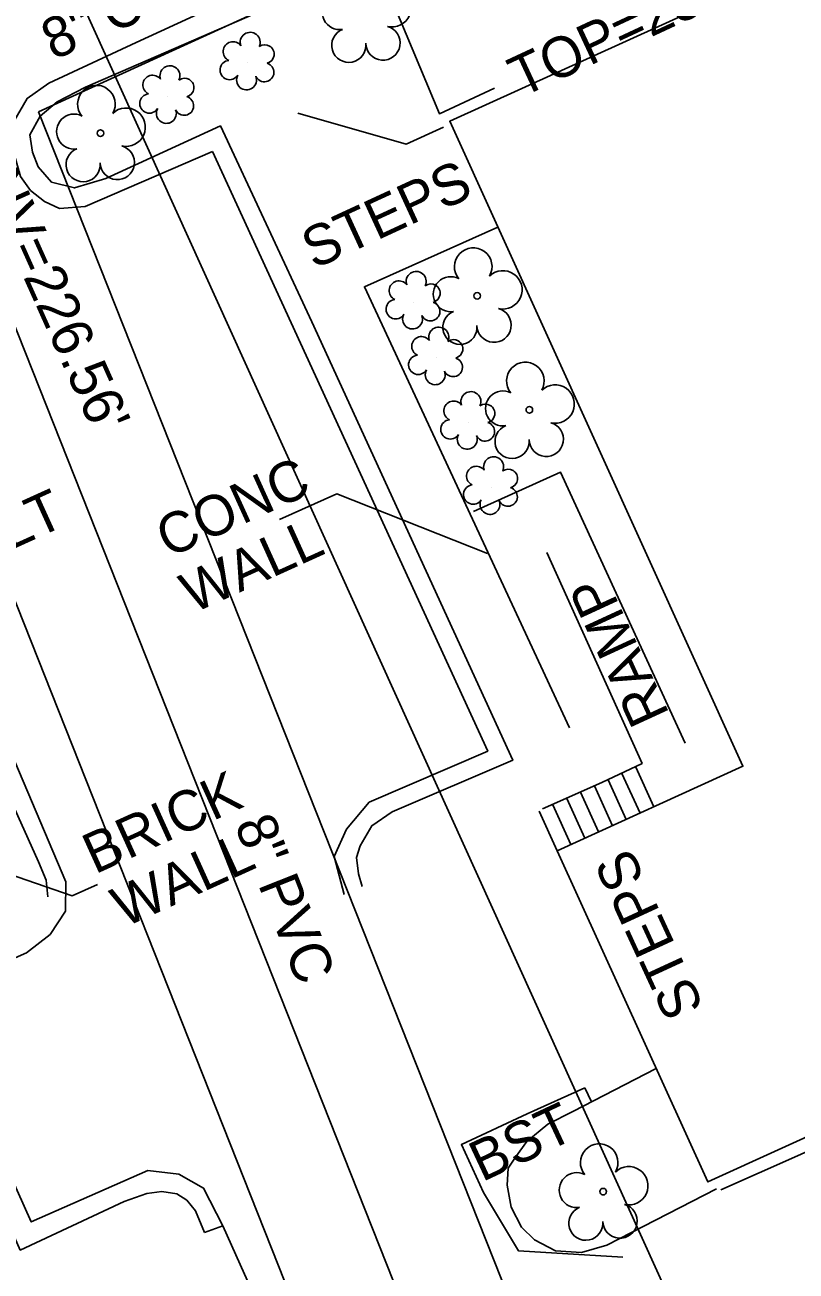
# Model space of a CAD drawing. Extents: x 2100323 to 2109811, y 740376 to 749755.
# Drawn here: x 2108321 to 2108397.3, y 745983.7 to 746107 of the extents above; entities that cross this region are included whole.
import ezdxf

# ---------------------------------------------------------------- set-up
doc = ezdxf.new("R2010")
doc.units = 0
for name, color, linetype in [('Exist Building', 7, 'Continuous'), ('Exist Building Leader', 7, 'Continuous'), ('Exist Building Text', 7, 'Continuous'), ('Exist Property Line', 7, 'Continuous'), ('Exist Right of Way Easement Line', 7, 'Continuous'), ('Exist Roads Curbs', 7, 'Continuous'), ('Exist Roads EOP Other', 7, 'Continuous'), ('Exist Roads EOP Other Text', 7, 'Continuous'), ('Exist Structure Minor Catch Basin Top Elevation', 7, 'Continuous'), ('Exist Utilities Power Pole Text', 7, 'Continuous'), ('Exist Utilities Sanitary Sewer UG Line', 7, 'Continuous'), ('Exist Utilities Sanitary Sewer UG Line Invert Elevation', 7, 'Continuous'), ('Exist Utilities Sanitary Sewer UG Line Text', 7, 'Continuous'), ('Exist Vegetation Shrub CELL', 7, 'Continuous'), ('Exist Vegetation Tree CELL', 7, 'Continuous')]:
    doc.layers.add(name, color=color, linetype=linetype)

msp = doc.modelspace()

# ---------------------------------------------------------------- linework, layer by layer
at = {"layer": 'Exist Building'}
for p, q in [((2108383.18, 746029.66), (2108381.4, 746033.59)), ((2108380.45, 746028.42), (2108378.67, 746032.35)), ((2108381.82, 746029.04), (2108380.03, 746032.97)), ((2108377.72, 746027.18), (2108375.93, 746031.11)), ((2108379.09, 746027.8), (2108377.3, 746031.73)), ((2108374.99, 746025.94), (2108373.2, 746029.86)), ((2108376.35, 746026.56), (2108374.57, 746030.49)), ((2108373.62, 746025.32), (2108371.84, 746029.24))]:
    msp.add_line(p, q, dxfattribs=at)
msp.add_lwpolyline([(2108703.48, 746050.11), (2108476.84, 745947.07), (2108444.56, 746018.06), (2108388.51, 745992.57), (2108373.62, 746025.32), (2108392, 746033.67), (2108363, 746097.48), (2108401.46, 746114.97), (2108395.79, 746127.44), (2108427.57, 746141.89), (2108427.08, 746142.96), (2108491.97, 746172.46), (2108492.66, 746170.92), (2108524.48, 746185.39), (2108530.52, 746172.09), (2108627.39, 746216.12), (2108620.8, 746230.62), (2108643.82, 746241.08), (2108650.51, 746226.37), (2108661.61, 746231.42), (2108671.04, 746210.67), (2108667.98, 746209.27), (2108701.38, 746135.79), (2108670.84, 746121.91)], close=True, dxfattribs=at)
for points in [[(2108362.37, 746096.9), (2108358.69, 746095.22), (2108347.96, 746098.27)], [(2108367.76, 746087.01), (2108354.55, 746081.11), (2108374.83, 746037.47)], [(2108386.3, 746035.97), (2108373.94, 746062.78), (2108365.34, 746058.87)], [(2108372.17, 746029.47), (2108378.04, 746032.07), (2108382.03, 746033.96), (2108372.59, 746054.83)], [(2108446.09, 746014.37), (2108445.01, 746016.7), (2108429.48, 746009.8), (2108412.7, 746002.14), (2108397.41, 745995.13), (2108389.81, 745991.78)]]:
    msp.add_lwpolyline(points, dxfattribs=at)
at = {"layer": 'Exist Building Leader'}
for points in [[(2108366.72, 746054.72), (2108351.82, 746060.63), (2108346.16, 746058.07)], [(2108307.79, 746027.02), (2108325.64, 746020.85), (2108328.14, 746021.98)]]:
    msp.add_lwpolyline(points, dxfattribs=at)
at = {"layer": 'Exist Property Line'}
msp.add_line((2108317.32, 746129.66), (2108434.26, 745871.78), dxfattribs=at)
at = {"layer": 'Exist Right of Way Easement Line'}
for p, q in [((2108449.44, 746156.56), (2108322.33, 746098.39)), ((2108322.33, 746098.39), (2108386.57, 745936.38)), ((2108304.17, 746089.92), (2108367.98, 745929.01))]:
    msp.add_line(p, q, dxfattribs=at)
at = {"layer": 'Exist Roads Curbs'}
for points in [[(2108354.35, 746021.77), (2108353.97, 746023.02), (2108353.78, 746024.65), (2108354.13, 746025.79), (2108355.3, 746027.8), (2108357.3, 746029.16), (2108369.23, 746034.27), (2108349.34, 746077.65), (2108340.32, 746097.01), (2108328.99, 746091.81), (2108325.87, 746090.88), (2108323.6, 746091.46), (2108322.27, 746092.97), (2108321.72, 746094.42), (2108321.47, 746096.13), (2108322.49, 746097.98), (2108324.16, 746099.39), (2108326.97, 746100.84), (2108345.43, 746108.86), (2108452.45, 746157.82), (2108536.71, 746195.7), (2108561.92, 746207.08)], [(2108323.24, 746020.76), (2108323.09, 746022.42), (2108322.33, 746024.22), (2108297.93, 746078.47), (2108296.68, 746080.9), (2108295.84, 746082.12), (2108294.66, 746083.04)], [(2108383.42, 746003.78), (2108375.17, 745999.54), (2108372.71, 745998.27), (2108370.63, 745996.56), (2108369.5, 745995.01), (2108368.79, 745993.91), (2108368.69, 745992.24), (2108369.08, 745990.06), (2108370.09, 745988.1), (2108371.38, 745986.82), (2108373.45, 745985.75), (2108376.03, 745985.59), (2108378.53, 745986.31), (2108389.39, 745991.89)], [(2108338.75, 745987.55), (2108337.85, 745989.69), (2108336.99, 745990.75), (2108336.01, 745991.38), (2108334.53, 745991.61), (2108333.02, 745991.43), (2108330.79, 745990.62), (2108320.52, 745985.82), (2108313.83, 746000.99)]]:
    msp.add_lwpolyline(points, dxfattribs=at)
at = {"layer": 'Exist Roads EOP Other'}
msp.add_line((2108376.35, 746001.87), (2108377.03, 746000.5), dxfattribs=at)
for points in [[(2108561.1, 746208.56), (2108457.72, 746162.34), (2108387.88, 746130.99), (2108331.99, 746105.27), (2108323.35, 746101.23), (2108321.21, 746099.74), (2108319.89, 746097.44), (2108319.81, 746094.57), (2108320.54, 746092), (2108321.54, 746090.64), (2108322.91, 746089.55), (2108324.39, 746088.83), (2108326.94, 746089.05), (2108339.52, 746094.47)], [(2108352.55, 746021), (2108351.58, 746024.75), (2108352.8, 746027.46), (2108355.03, 746030.11), (2108366.75, 746035.18), (2108339.52, 746094.47)], [(2108264.92, 746074.54), (2108289.64, 746085.23), (2108292.75, 746085.79), (2108295.62, 746085.14), (2108298.52, 746082.13), (2108317, 746041.08), (2108325.02, 746022.24), (2108324.98, 746019.35), (2108323.47, 746017.03), (2108321.12, 746015.23), (2108295.85, 746004.03), (2108299.26, 745996.58), (2108314.76, 746003.8), (2108321.6, 745988.6), (2108333.15, 745993.68), (2108336.21, 745993.32), (2108338.65, 745991.95), (2108340.56, 745988.21), (2108338.75, 745987.55)], [(2108380.12, 745985.11), (2108369.79, 745985.76), (2108366.32, 745991.53), (2108364.16, 745996.26), (2108370.64, 745999.3), (2108376.35, 746001.87)], [(2108340.56, 745988.21), (2108348.43, 745970.64), (2108340.38, 745946.15), (2108335.12, 745938.58), (2108330.21, 745933.97), (2108324.29, 745931.09), (2108309.18, 745924.33), (2108289.62, 745915.84), (2108288.15, 745916.16), (2108286.76, 745917.8), (2108279.06, 745935.73)]]:
    msp.add_lwpolyline(points, dxfattribs=at)
at = {"layer": 'Exist Structure Minor Catch Basin Top Elevation'}
msp.add_lwpolyline([(2108355.38, 746114.01), (2108361.98, 746098.22), (2108367.42, 746100.76)], dxfattribs=at)
at = {"layer": 'Exist Utilities Sanitary Sewer UG Line'}
msp.add_line((2108309.53, 746103.53), (2108377.27, 745932.69), dxfattribs=at)
at = {"layer": 'Exist Vegetation Shrub CELL'}
for p, q in [((2108343.03, 746103.24), (2108343.03, 746103.24)), ((2108335.09, 746099.93), (2108335.09, 746099.93)), ((2108359.45, 746079.59), (2108359.45, 746079.59)), ((2108361.68, 746074.08), (2108361.68, 746074.08)), ((2108364.86, 746067.7), (2108364.86, 746067.7)), ((2108367.11, 746061.26), (2108367.11, 746061.26))]:
    msp.add_line(p, q, dxfattribs=at)
for centre, radius, start, end in [((2108343.26, 746105.28), 0.99, 334.8391, 200.4717), ((2108341.55, 746104.37), 0.968, 35.8908, 245.4216), ((2108344.7, 746104.11), 0.929, 284.4567, 126.0861), ((2108335.32, 746101.97), 0.99, 334.8391, 200.4717), ((2108341.23, 746102.54), 0.955, 95.1099, 327.9534), ((2108344.67, 746102.31), 0.937, 204.9913, 73.4601), ((2108333.61, 746101.06), 0.968, 35.8908, 245.4216), ((2108336.77, 746100.8), 0.929, 284.4567, 126.0861), ((2108342.9, 746101.56), 0.984, 151.2797, 21.387), ((2108333.29, 746099.23), 0.955, 95.1099, 327.9534), ((2108336.73, 746099), 0.937, 204.9913, 73.4601), ((2108334.97, 746098.25), 0.984, 151.2797, 21.387), ((2108359.68, 746081.63), 0.99, 334.8391, 200.4717), ((2108357.97, 746080.72), 0.968, 35.8908, 245.4216), ((2108361.12, 746080.46), 0.929, 284.4567, 126.0861), ((2108357.65, 746078.88), 0.955, 95.1099, 327.9534), ((2108361.09, 746078.66), 0.937, 204.9913, 73.4601), ((2108359.32, 746077.91), 0.984, 151.2797, 21.387), ((2108361.91, 746076.12), 0.99, 334.8391, 200.4717), ((2108360.2, 746075.21), 0.968, 35.8908, 245.4216), ((2108363.36, 746074.95), 0.929, 284.4567, 126.0861), ((2108359.88, 746073.38), 0.955, 95.1099, 327.9534), ((2108363.32, 746073.15), 0.937, 204.9913, 73.4601), ((2108361.56, 746072.4), 0.984, 151.2797, 21.387), ((2108365.09, 746069.74), 0.99, 334.8391, 200.4717), ((2108363.38, 746068.83), 0.968, 35.8908, 245.4216), ((2108366.53, 746068.57), 0.929, 284.4567, 126.0861), ((2108363.06, 746067), 0.955, 95.1099, 327.9534), ((2108366.5, 746066.77), 0.937, 204.9913, 73.4601), ((2108364.73, 746066.02), 0.984, 151.2797, 21.387), ((2108367.34, 746063.3), 0.99, 334.8391, 200.4717), ((2108365.63, 746062.38), 0.968, 35.8908, 245.4216), ((2108368.78, 746062.13), 0.929, 284.4567, 126.0861), ((2108365.31, 746060.55), 0.955, 95.1099, 327.9534), ((2108368.75, 746060.33), 0.937, 204.9913, 73.4601), ((2108366.98, 746059.57), 0.984, 151.2797, 21.387)]:
    msp.add_arc(centre, radius, start, end, dxfattribs=at)
at = {"layer": 'Exist Vegetation Tree CELL'}
for p, q in [((2108328.44, 746096.3), (2108328.44, 746096.3)), ((2108365.71, 746080.21), (2108365.71, 746080.21)), ((2108370.87, 746068.92), (2108370.87, 746068.92)), ((2108378.17, 745991.6), (2108378.17, 745991.6))]:
    msp.add_line(p, q, dxfattribs=at)
for centre in [(2108328.44, 746096.3), (2108365.71, 746080.21), (2108370.87, 746068.92), (2108378.17, 745991.6)]:
    msp.add_circle(centre, 0.326, dxfattribs=at)
for centre, radius, start, end in [((2108352.11, 746108.27), 1.73, 62.6636, 279.3457), ((2108357.27, 746108.7), 1.9, 257.1011, 134.1999), ((2108353.01, 746104.99), 1.69, 111.5671, 6.231), ((2108356.39, 746105.22), 1.7, 181.2822, 74.56), ((2108328.05, 746099.17), 1.86, 330.1651, 219.7134), ((2108330.99, 746096.89), 1.9, 257.1011, 134.1999), ((2108325.83, 746096.45), 1.73, 62.6636, 279.3457), ((2108330.11, 746093.4), 1.7, 181.2822, 74.56), ((2108326.73, 746093.18), 1.69, 111.5671, 6.231), ((2108365.32, 746083.09), 1.86, 330.1651, 219.7134), ((2108368.26, 746080.8), 1.9, 257.1011, 134.1999), ((2108363.1, 746080.37), 1.73, 62.6636, 279.3457), ((2108367.38, 746077.31), 1.7, 181.2822, 74.56), ((2108364, 746077.09), 1.69, 111.5671, 6.231), ((2108370.48, 746071.79), 1.86, 330.1651, 219.7134), ((2108368.26, 746069.07), 1.73, 62.6636, 279.3457), ((2108373.42, 746069.5), 1.9, 257.1011, 134.1999), ((2108369.16, 746065.8), 1.69, 111.5671, 6.231), ((2108372.54, 746066.02), 1.7, 181.2822, 74.56), ((2108377.78, 745994.47), 1.86, 330.1651, 219.7134), ((2108380.71, 745992.18), 1.9, 257.1011, 134.1999), ((2108375.56, 745991.75), 1.73, 62.6636, 279.3457), ((2108379.84, 745988.7), 1.7, 181.2822, 74.56), ((2108376.46, 745988.48), 1.69, 111.5671, 6.231)]:
    msp.add_arc(centre, radius, start, end, dxfattribs=at)

# ---------------------------------------------------------------- texts
at = {"layer": 'Exist Building Text'}
for s, rotation, p in [('STEPS', 24.7391, (2108349.57, 746082.8)), ('CONC', 24.3944, (2108335.16, 746054.24)), ('WALL', 24.3944, (2108337.58, 746048.75)), ('RAMP', 114.7391, (2108384.77, 746038.83)), ('BRICK', 24.3944, (2108327.9, 746022.96)), ('WALL', 24.3944, (2108330.78, 746017.68)), ('STEPS', 114.7391, (2108388.19, 746009.83))]:
    msp.add_text(s, height=4, rotation=rotation, dxfattribs=at).set_placement(p)
at = {"layer": 'Exist Roads EOP Other Text'}
msp.add_text('BST', height=4, rotation=25.1132, dxfattribs=at).set_placement((2108366.19, 745992.52))
at = {"layer": 'Exist Structure Minor Catch Basin Top Elevation'}
msp.add_text("TOP=235.83'", height=4, rotation=25, dxfattribs=at).set_placement((2108370.07, 746099.79))
at = {"layer": 'Exist Utilities Power Pole Text'}
msp.add_text('W/LT', height=4, rotation=24.3944, dxfattribs=at).set_placement((2108313.54, 746052.3))
at = {"layer": 'Exist Utilities Sanitary Sewer UG Line Invert Elevation'}
msp.add_text("INV=226.56'", height=4, rotation=294.132, dxfattribs=at).set_placement((2108315.85, 746093.1))
at = {"layer": 'Exist Utilities Sanitary Sewer UG Line Text'}
for s, rotation, p in [('8" CLAY', 24.5895, (2108323.81, 746103.47)), ('8" PVC', 291.6302, (2108341.66, 746027.94))]:
    msp.add_text(s, height=4, rotation=rotation, dxfattribs=at).set_placement(p)

doc.saveas('drawing.dxf')
